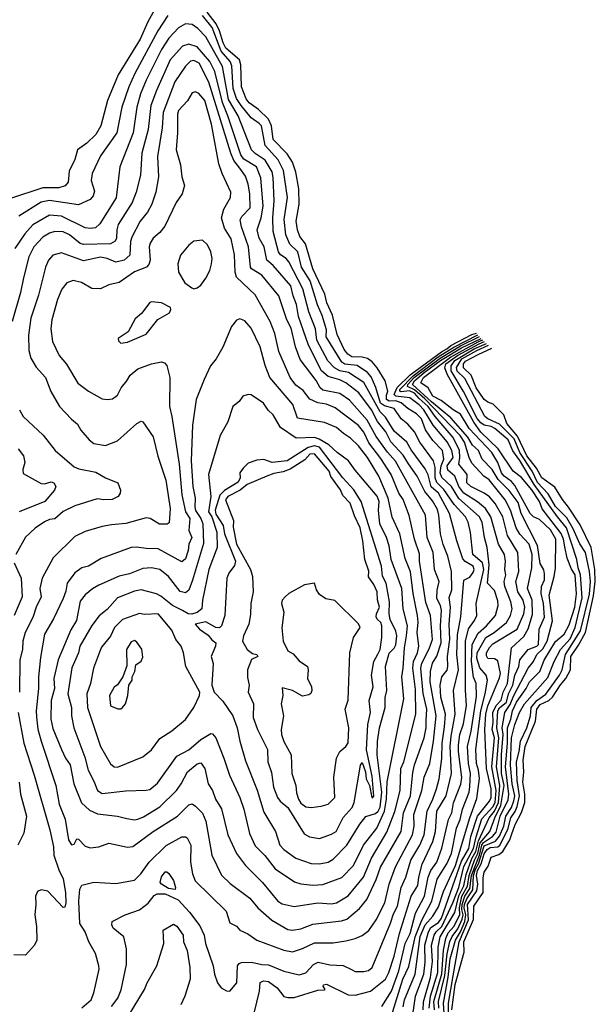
# Model space of a CAD drawing. Extents: x 1550320 to 1685906, y 509093 to 640511.
# Tile 474 of 532: x 1671619 to 1675009, y 605478 to 611270. Entities that reach past the tile are written whole.
import ezdxf

# ---------------------------------------------------------------- set-up
doc = ezdxf.new("R2010")
doc.units = 0

msp = doc.modelspace()

# ---------------------------------------------------------------- linework, layer by layer
at = {"layer": '0CON20XD'}
for points in [[(1672444.9, 611385.1), (1672372.9, 611257.1), (1672329.4, 611155), (1672198.3, 610945), (1672135.7, 610795), (1672097.5, 610645), (1672067.8, 610595), (1672015.2, 610544.8), (1671959.6, 610505), (1671945, 610448.1), (1671910.6, 610379.4), (1671905.3, 610315), (1671886.4, 610293.6), (1671849, 610281), (1671755, 610281.7), (1671565, 610217.8)], [(1672491.9, 611295), (1672431.9, 611205), (1672296.9, 610953.1), (1672261.1, 610875), (1672221.2, 610755), (1672190.5, 610605), (1672095, 610469.4), (1672045.8, 610365.8)], [(1673751.8, 605465), (1673809.1, 605555), (1673851.5, 605675), (1673888.7, 605835), (1673918.8, 605895), (1673950.9, 606015), (1674003.8, 606115), (1674024.6, 606225), (1674040.5, 606265), (1674075.5, 606315), (1674104.1, 606395.9), (1674143.7, 606565), (1674163.3, 606605), (1674173.3, 606663.3), (1674216.1, 606773.9), (1674222.4, 606812.4), (1674202.6, 606965), (1674202.7, 607005), (1674210.6, 607065), (1674232.6, 607127.4), (1674250.8, 607235), (1674244.1, 607325.9), (1674243.9, 607615), (1674262.3, 607687.7), (1674297.4, 607735), (1674311.6, 607765), (1674307.5, 607835), (1674351.7, 608035), (1674343.7, 608075), (1674287.9, 608125), (1674273.8, 608253.9), (1674259.6, 608315), (1674243.8, 608345), (1674178.4, 608418.4), (1674116.8, 608506.8), (1674075, 608547.7), (1674065.7, 608575), (1674066.2, 608636.2), (1674055.9, 608675.9), (1673975.6, 608785), (1673944.8, 608845), (1673905, 608890.3), (1673865, 608922.2), (1673825, 608983.8), (1673767.9, 608997.8), (1673743.8, 609015), (1673717.3, 609107.3), (1673688.8, 609168.8), (1673667.9, 609195), (1673605.6, 609235.6), (1673533.4, 609243.4), (1673515.6, 609255), (1673424.5, 609405), (1673426, 609445), (1673400.8, 609529.2), (1673372.5, 609592.5), (1673329, 609735), (1673279.4, 609815), (1673256.5, 609905), (1673209.6, 609949.6), (1673186.3, 610005), (1673177.2, 610095), (1673197, 610225), (1673173.1, 610383.1), (1673141.2, 610445), (1673065, 610529.6), (1673043, 610645), (1673030.3, 610660.3), (1672982.4, 610692.4), (1672922.5, 610765), (1672896.4, 610806.4), (1672875.5, 610865), (1672868.8, 610998.8), (1672857.8, 611025), (1672805.3, 611085), (1672751.9, 611225), (1672695.2, 611295)], [(1673807.6, 605405), (1673876.3, 605625), (1673909.9, 605700.1), (1673948.6, 605875), (1673987.3, 605972.7), (1674045.2, 606085), (1674078.5, 606215), (1674135, 606305.3), (1674162.2, 606365), (1674191.1, 606515), (1674213.5, 606565), (1674226.6, 606625), (1674266, 606725), (1674269, 606759), (1674273.8, 606835), (1674261.3, 606895), (1674256.8, 606995), (1674278.5, 607085), (1674308.4, 607288.4), (1674307.5, 607365), (1674292.4, 607402.4), (1674279.6, 607495), (1674284.1, 607595), (1674318.5, 607661.5), (1674367.1, 607705), (1674420.8, 607765), (1674437, 607825), (1674435, 607852), (1674415, 607912), (1674373, 607955), (1674384.3, 608064.3), (1674372.1, 608165), (1674355.5, 608225), (1674341.6, 608315), (1674325, 608348.6), (1674205, 608453.5), (1674161, 608525), (1674105, 608576.8), (1674095.3, 608605), (1674101.4, 608645), (1674117, 608685), (1674109.3, 608735), (1674051.7, 608795), (1674008, 608858), (1673985, 608921.5), (1673955, 608952.2), (1673905, 608982.2), (1673865, 609015.4), (1673835, 609027.7), (1673795, 609025.5), (1673778.4, 609035), (1673778.3, 609061.7), (1673786.7, 609085), (1673770.4, 609145), (1673725, 609223), (1673695, 609257.6), (1673667, 609277), (1673635.1, 609285.1), (1673575, 609287.3), (1673552.1, 609302.1), (1673530.9, 609330.9), (1673488.7, 609418.7), (1673461.6, 609531.6), (1673427.9, 609605), (1673415.9, 609655), (1673345.6, 609805), (1673302.3, 609952.3), (1673269.4, 609995), (1673255, 610034.3), (1673248.2, 610085), (1673264.5, 610185.5), (1673263.8, 610275), (1673245, 610373.8), (1673225, 610431.4), (1673195, 610480.4), (1673112.4, 610565), (1673101.5, 610645), (1673084.3, 610685), (1673025, 610743), (1672971.1, 610781.1), (1672953.8, 610803.8), (1672924.6, 610875), (1672922.1, 611005), (1672914.6, 611035), (1672833.8, 611103.8), (1672816.5, 611135), (1672795.7, 611205.7), (1672776.6, 611246.6), (1672723.8, 611315)], [(1673000.3, 605425), (1673031.4, 605555), (1673035, 605605.8), (1673055, 605616.1), (1673085, 605612.7), (1673135, 605573.9), (1673174.8, 605524.8), (1673197.4, 605517.4), (1673235, 605518.2), (1673375, 605560.2), (1673415, 605562.5), (1673418.8, 605565), (1673406, 605585), (1673408, 605592), (1673425, 605597.3), (1673554, 605534), (1673595, 605531.9), (1673685.4, 605554.6), (1673773.4, 605625), (1673793, 605665), (1673825, 605761.5), (1673854.9, 605895.1), (1673924.4, 606115), (1673963.7, 606176.3), (1673968.8, 606225), (1673988.5, 606301.5), (1674051.9, 606435), (1674067.9, 606495), (1674074.6, 606615), (1674129.8, 606705), (1674162, 606835), (1674154.4, 606995), (1674159.4, 607055), (1674183.4, 607185), (1674172.8, 607325), (1674203.1, 607445), (1674192.4, 607535), (1674197.9, 607652.1), (1674216.9, 607756.9), (1674235, 607973.3), (1674269.1, 607990.9), (1674288.8, 608018.8), (1674295.5, 608035), (1674289.2, 608055), (1674242.5, 608082.5), (1674228.8, 608098.8), (1674193.8, 608203.8), (1674151, 608365), (1674085, 608484.5), (1674042, 608522), (1674025, 608593.1), (1674007.8, 608627.8), (1673925, 608740.7), (1673899.5, 608785), (1673825, 608850), (1673772.4, 608932.4), (1673742.8, 608962.8), (1673645.3, 609135.3), (1673554.6, 609194.6), (1673505, 609205.1), (1673472.6, 609222.6), (1673434, 609264), (1673403.2, 609323.2), (1673369.6, 609385), (1673361.6, 609451.6), (1673322.4, 609552.4), (1673286.2, 609686.2), (1673205, 609845.3), (1673188.4, 609865), (1673155, 609886.9), (1673142.9, 609905), (1673112.3, 610025), (1673110.5, 610105), (1673118.3, 610205), (1673112.3, 610342.3), (1673105.4, 610375.4), (1673065, 610443.8), (1673005, 610483.6), (1672985, 610505.5), (1672904.8, 610705), (1672848.2, 610801.8), (1672814.2, 610994.2), (1672715, 611169.4), (1672669.1, 611219.1), (1672635, 611241.2), (1672595, 611245.3), (1672555, 611222.5), (1672497.8, 611162.2), (1672455.2, 611095), (1672364.8, 610915), (1672331.5, 610835), (1672309, 610755), (1672286.9, 610605), (1672208.7, 610405), (1672187.4, 610222.6), (1672090.3, 610069.7), (1672065, 610046.1), (1672035, 610041.6), (1672005, 610045.9), (1671865, 610115.2), (1671795, 610119.8), (1671695.9, 610064.1), (1671648.8, 610011.2), (1671590.6, 609925)], [(1672159.6, 605465), (1672196.9, 605513.1), (1672217.8, 605562.2), (1672248.1, 605711.9), (1672248.9, 605805), (1672233.1, 605875), (1672170, 605925), (1672161.2, 605945), (1672164.4, 605965), (1672240, 606005), (1672325.3, 606034.7), (1672375, 606073.3), (1672411.4, 606118.6), (1672428.8, 606128.8), (1672475, 606128.3), (1672551.8, 606091.8), (1672619.8, 606019.8), (1672680.4, 605940.4), (1672704.7, 605885), (1672714.2, 605835), (1672759.2, 605705), (1672766.7, 605655), (1672785, 605603.8), (1672805, 605574.2), (1672837, 605557), (1672856, 605555), (1672897.5, 605605), (1672902.5, 605705), (1672911.5, 605718.5), (1672925, 605723.5), (1672985, 605726.7), (1673045, 605711.3), (1673085, 605711.1), (1673175, 605673.7), (1673265, 605651.9), (1673305, 605664), (1673348.6, 605711.4), (1673376.2, 605726.2), (1673445, 605710.8), (1673525, 605706.7), (1673572.8, 605682.8), (1673595, 605670.5), (1673645, 605670.9), (1673672.4, 605677.6), (1673694.7, 605695.3), (1673801.9, 605955), (1673819.5, 606010.5), (1673843.8, 606055), (1673866, 606165), (1673893.3, 606225), (1673922.6, 606325), (1673975, 606413.3), (1674000.3, 606475), (1674018.3, 606615), (1674052.8, 606685), (1674074, 606745), (1674089, 606805), (1674105.4, 606924.6), (1674107.6, 607015), (1674119.8, 607109.8), (1674125.7, 607185), (1674099.3, 607285), (1674095.2, 607354.8), (1674106, 607405), (1674136, 607444), (1674140.4, 607465), (1674137.8, 607525), (1674152.2, 607625), (1674148.8, 607715), (1674156.4, 607815), (1674148.1, 607871.9), (1674164, 607916), (1674162.2, 608025), (1674141.2, 608115), (1674113.2, 608183.2), (1674097.8, 608245), (1674088, 608355), (1674079.4, 608389.4), (1674050.7, 608440.7), (1674005.5, 608495.5), (1673959.2, 608585), (1673907.8, 608657.8), (1673877.7, 608707.7), (1673805, 608786.3), (1673775, 608845.7), (1673726.1, 608906.1), (1673691.7, 608975), (1673616.5, 609075), (1673539.7, 609135), (1673505, 609151.6), (1673435, 609170.5), (1673397, 609205), (1673320.2, 609355), (1673261.4, 609525), (1673250, 609595), (1673228.7, 609645), (1673216.7, 609705), (1673111.4, 609825), (1673075.3, 609855), (1673058.6, 609935), (1673029.7, 609985), (1673016.7, 610035), (1673040.5, 610105), (1673052.5, 610172.5), (1673039.2, 610339.2), (1673014, 610404), (1672939.6, 610449.6), (1672921, 610475), (1672845.4, 610705), (1672813, 610783), (1672769.3, 610965), (1672739.8, 611025), (1672665, 611111.4), (1672615, 611125.7), (1672577.8, 611115), (1672505.6, 611035), (1672425.8, 610854.2), (1672392.4, 610765), (1672375.2, 610624.8), (1672339.2, 610485), (1672330.8, 610355), (1672305.8, 610255), (1672282.6, 610195), (1672199.7, 610065), (1672191.4, 610035), (1672189.2, 609985), (1672181.9, 609968.1), (1672155, 609951.6), (1671995, 609947), (1671974.6, 609954.6), (1671912.1, 610005), (1671875, 610021.6), (1671825.3, 610024.7), (1671795, 610015.3), (1671755, 609990.4), (1671702.8, 609935), (1671674.1, 609875), (1671641.9, 609751.9)], [(1671985, 605456.9), (1672040, 605505), (1672056.4, 605545), (1672086.7, 605685), (1672084.5, 605704.5), (1672065, 605776.2), (1672025.5, 605845.5), (1672004.2, 605905), (1671973.2, 605953.2), (1671967.3, 606085), (1671973.8, 606156.2), (1671985, 606179.4), (1672055, 606196.5), (1672185, 606188.9), (1672295, 606208.8), (1672332.2, 606245), (1672382.5, 606315), (1672481.4, 606411.4), (1672575, 606463.1), (1672595, 606463.6), (1672605, 606456.7), (1672626.8, 606415), (1672625.4, 606315), (1672636.9, 606245), (1672653.1, 606205), (1672835.8, 606025.8), (1672856.9, 605956.9), (1672895, 605937.5), (1672915, 605913.3), (1672961.9, 605891.9), (1673015, 605855.4), (1673175, 605796.7), (1673225, 605787.3), (1673285, 605805.3), (1673355, 605839.7), (1673465, 605840), (1673539.5, 605850.5), (1673595, 605866), (1673635, 605883.1), (1673675, 605911.2), (1673717.6, 605975), (1673769.6, 606075), (1673794.8, 606185.2), (1673832.4, 606287.6), (1673931.9, 606475), (1673941.5, 606525), (1673939.3, 606595), (1673988, 606735), (1674001, 606815), (1674033.7, 606895), (1674055.4, 607025), (1674071.4, 607175), (1674036, 607375), (1674037.5, 607435), (1674050.6, 607485), (1674075, 607525.3), (1674101.2, 607605), (1674098, 607705), (1674102.9, 607795), (1674096.8, 607825), (1674075.7, 607865), (1674078.4, 607915), (1674089.2, 607965), (1674062, 608035), (1674054.4, 608135), (1674019.3, 608225), (1674008.8, 608355), (1673833.1, 608673.1), (1673785, 608725.7), (1673718.4, 608818.4), (1673665, 608914.3), (1673561.5, 609031.5), (1673505, 609071.5), (1673405, 609091.6), (1673387.7, 609105), (1673365, 609147.8), (1673271, 609271), (1673242.6, 609345), (1673218.8, 609455), (1673193, 609505), (1673145, 609646.7), (1673045, 609767.7), (1672985, 609804), (1672978.2, 609815), (1672967, 609935), (1672925, 610051.9), (1672917, 610093), (1672926.7, 610113.3), (1672976.8, 610163.2), (1672973.9, 610245), (1672965, 610302), (1672949.2, 610349.2), (1672915, 610396.8), (1672881.1, 610441.1), (1672862.2, 610485), (1672732.3, 610902.3), (1672675.2, 611015), (1672645, 611030.4), (1672625, 611027), (1672595, 610996.2), (1672532.6, 610905), (1672463.8, 610725), (1672458.5, 610635), (1672430.7, 610465), (1672437.6, 610345), (1672420.3, 610255), (1672396.6, 610185), (1672372.1, 610137.9), (1672329.4, 610085), (1672278.7, 609991.3), (1672271.6, 609965), (1672267.2, 609885), (1672235.2, 609854.8), (1672185, 609843.6), (1672135, 609865.7), (1672095, 609872.9), (1671995, 609851.8), (1671865, 609899.7), (1671815, 609884.6), (1671788.2, 609855), (1671771.2, 609815), (1671729.6, 609650.4), (1671684, 609514), (1671670.6, 609415), (1671673.5, 609325), (1671685, 609280), (1671716.4, 609226.4), (1671770.4, 609165), (1671803, 609083), (1671854.1, 608994.1), (1671925, 608919.4), (1671960.7, 608890.7), (1671980, 608855), (1672028.5, 608798.5), (1672055, 608777.5), (1672125, 608764.5), (1672195, 608793.3), (1672308.8, 608895), (1672335, 608908.8), (1672345, 608903.8), (1672405, 608816.2), (1672432.7, 608702.7), (1672480.6, 608560.6), (1672505.8, 608395), (1672499.5, 608310.5), (1672487.3, 608302.7), (1672443.3, 608303.3), (1672386.7, 608335), (1672365, 608339.4), (1672245, 608306.1), (1672160.6, 608299.4), (1672105, 608289.5), (1672005, 608258.8), (1671945, 608229.1), (1671817.1, 608105), (1671751.4, 607985), (1671737.5, 607925), (1671745.3, 607875), (1671715.8, 607815), (1671697.4, 607752.6), (1671651.8, 607665), (1671637.6, 607615), (1671635.2, 607564.8), (1671620.6, 607505), (1671618.6, 607315)], [(1673225, 605914.1), (1673275, 605922.4), (1673345, 605948.6), (1673515, 605968.2), (1673545, 605979.2), (1673619.3, 606040.7), (1673662.8, 606095), (1673718.5, 606211.5), (1673743.4, 606285), (1673866, 606495), (1673880.1, 606605), (1673921.1, 606705), (1673935, 606840.8), (1673945, 606886.7), (1674000.4, 607045), (1674012.1, 607105), (1674013.3, 607146.7), (1674017.3, 607215), (1673995.8, 607305.8), (1673981.6, 607455), (1673987.8, 607485), (1674031.1, 607568.9), (1674049.5, 607625), (1674038.2, 607765), (1674011.1, 607841.1), (1673974.2, 608084.2), (1673972.9, 608127.1), (1673943.9, 608215), (1673912.9, 608352.9), (1673877.9, 608447.9), (1673851.8, 608485), (1673806.9, 608595), (1673745, 608689.8), (1673675, 608781.3), (1673645, 608843.2), (1673615, 608883.1), (1673476.5, 608986.5), (1673425, 609008.1), (1673375, 609016.2), (1673328.7, 609038.7), (1673288.2, 609088.2), (1673245, 609120.5), (1673212.5, 609165), (1673145, 609318), (1673122.6, 609425), (1673094.6, 609495), (1673005, 609652.2), (1672895, 609755.6), (1672887.3, 609785), (1672885, 609886.7), (1672865, 609980.6), (1672824.8, 610044.8), (1672808.4, 610105), (1672821.6, 610155), (1672860.4, 610225), (1672862.7, 610255), (1672812.5, 610365), (1672792.8, 610422.8), (1672749.2, 610655), (1672710, 610795), (1672675, 610837.1), (1672655, 610846.5), (1672635, 610840.6), (1672606.8, 610793.2), (1672555, 610735.4), (1672548.6, 610715), (1672549.2, 610605), (1672540.3, 610505), (1672566.9, 610416.9), (1672574.6, 610345), (1672588.9, 610295), (1672575.6, 610245), (1672541.5, 610195), (1672474.5, 610055), (1672445, 610018.8), (1672405, 609985.6), (1672386.7, 609955), (1672382.1, 609935), (1672388.2, 609855), (1672380, 609830), (1672365.7, 609815), (1672295, 609787.2), (1672205, 609724.5), (1672145, 609710.8), (1672095, 609688), (1672045, 609688.6), (1671984.1, 609724.1), (1671935, 609736.7), (1671897.4, 609722.6), (1671867.7, 609685), (1671842.3, 609625), (1671807.7, 609505), (1671802.2, 609452.2), (1671813.4, 609376.6), (1671852.1, 609295), (1671894.7, 609244.7), (1671962.1, 609132.1), (1672025, 609085.8), (1672105, 609040.6), (1672135, 609035.6), (1672165, 609039.5), (1672195, 609060.6), (1672215.9, 609105), (1672250, 609145), (1672270.1, 609179.9), (1672315, 609215.5), (1672395, 609246.7), (1672455, 609257.5), (1672471.7, 609251.7), (1672485, 609236.7), (1672503.6, 609165), (1672500.9, 608995), (1672515.8, 608935), (1672558, 608655), (1672574.5, 608474.5), (1672595.2, 608375.2), (1672620.5, 608335), (1672614.7, 608265.2), (1672633.3, 608225), (1672615.8, 608185), (1672612, 608148), (1672595, 608098.1), (1672575, 608080.5), (1672435, 608157.1), (1672365, 608158.8), (1672307.9, 608167.9), (1672275, 608165.3), (1672098.9, 608101.1), (1672025, 608054.6), (1671984.4, 608045), (1671944.7, 608015.3), (1671899.2, 607955), (1671890.9, 607909.1), (1671874.7, 607865), (1671818.2, 607745), (1671765.4, 607655), (1671741.9, 607518.1), (1671730.4, 607405), (1671729.4, 607335), (1671715.6, 607205), (1671718.1, 607168.1), (1671727.1, 607097.1), (1671745.2, 607025.2), (1671832.8, 606765), (1671851.2, 606655), (1671886.6, 606566.6), (1671907, 606445), (1671925, 606416.2), (1671940.8, 606419.2), (1671955, 606451.2), (1671965, 606450), (1672005, 606408.9), (1672035, 606398.1), (1672085, 606404.4), (1672145, 606426.5), (1672255, 606402.7), (1672285, 606405.4), (1672405, 606494.7), (1672548.2, 606585), (1672615, 606651.5), (1672635, 606656.9), (1672655, 606643.1), (1672695, 606601.9), (1672715.7, 606555.7), (1672750.7, 606355), (1672808, 606238), (1672859.1, 606189.1), (1672975, 606103.1), (1673022.5, 606045), (1673103.8, 605973.8), (1673198.5, 605918.5), (1673225, 605914.1)], [(1672045.8, 610365.8), (1672039.6, 610325), (1672059.1, 610260.9), (1672051.4, 610235), (1672035, 610212.5), (1671965, 610180.8), (1671795, 610206.9), (1671745, 610197.5), (1671614.8, 610115.2)], [(1672645, 609688), (1672665, 609692), (1672685, 609708.6), (1672715, 609750), (1672738.8, 609795), (1672749.5, 609835), (1672751.9, 609865), (1672745.6, 609905), (1672725, 609946), (1672695, 609974), (1672645, 609967.5), (1672615, 609944.2), (1672565.6, 609885), (1672550.4, 609835), (1672553.8, 609785), (1672592.5, 609722.5), (1672632.1, 609692.1), (1672645, 609688)], [(1671641.9, 609751.9), (1671623.8, 609665), (1671575.2, 609494.8)], [(1672215, 609367.5), (1672255, 609372.5), (1672365, 609419.4), (1672432.8, 609507.2), (1672501.9, 609545), (1672510, 609565), (1672507.5, 609577.5), (1672455, 609604.5), (1672395, 609611.2), (1672385, 609606.7), (1672337.4, 609542.6), (1672299.7, 609510.3), (1672257.5, 609435), (1672200, 609395), (1672201.7, 609381.7), (1672215, 609367.5)], [(1673235, 606054.3), (1673374.8, 606075.2), (1673455, 606069.3), (1673485, 606074.7), (1673553.6, 606116.4), (1673643.9, 606226.1), (1673691.4, 606338.6), (1673780.3, 606489.7), (1673827.4, 606612.6), (1673859.6, 606735), (1673864.4, 606865), (1673880.4, 606905), (1673952.9, 607185), (1673950.2, 607329.8), (1673934.9, 607454.9), (1673939.1, 607495), (1673961.3, 607545), (1673968.8, 607585), (1673960.7, 607665), (1673965.5, 607725.5), (1673962.6, 607765), (1673935.5, 607895), (1673921.2, 608021.2), (1673889.9, 608099.9), (1673858, 608245), (1673813.2, 608343.2), (1673789.4, 608455), (1673734, 608584), (1673667.6, 608695), (1673615, 608763.2), (1673568, 608808), (1673526.4, 608835), (1673485, 608872), (1673415, 608900.9), (1673255, 608926), (1673227.2, 609007.2), (1673092.9, 609165), (1673065, 609235.8), (1673035.9, 609345), (1672982.7, 609455), (1672945, 609499.4), (1672915, 609510), (1672895, 609502.5), (1672865.6, 609465), (1672815, 609344), (1672777.1, 609275), (1672742.9, 609235), (1672705.5, 609154.5), (1672658.8, 609035), (1672637.5, 608885), (1672630, 608675), (1672639.4, 608525), (1672652.4, 608455), (1672649.9, 608405), (1672655, 608383.8), (1672686.4, 608336.4), (1672697.5, 608305), (1672702.1, 608187.9), (1672637.7, 607972.3), (1672614.8, 607915.2), (1672595, 607898.9), (1672565, 607906.5), (1672495.2, 607995.2), (1672444.3, 608035), (1672395, 608046.1), (1672345, 608041.8), (1672265, 608010.9), (1672205, 607996.9), (1672085, 607943.9), (1672048.7, 607921.3), (1672005, 607886.9), (1671975, 607849.3), (1671954.1, 607735.9), (1671919.5, 607680.5), (1671846, 607505), (1671821, 607395), (1671824, 607335), (1671804.3, 607265), (1671803.2, 607155), (1671815, 607101.4), (1671865, 606977.5), (1671888.1, 606925), (1671916.8, 606886.8), (1671937.8, 606775), (1671982.8, 606662.8), (1672030.1, 606620.1), (1672077.7, 606597.7), (1672195, 606585.4), (1672250.3, 606570.3), (1672295, 606563.8), (1672315, 606567.5), (1672349.2, 606580.8), (1672445, 606640.3), (1672542.4, 606735), (1672570.5, 606775), (1672606.7, 606845), (1672665, 606892.2), (1672685, 606898.5), (1672708.7, 606865), (1672730, 606775), (1672753.8, 606735), (1672773.1, 606685), (1672808.1, 606628.1), (1672844.7, 606475), (1672896.9, 606365), (1672949.6, 606295), (1673049.1, 606195), (1673138.5, 606085), (1673165, 606069.3), (1673235, 606054.3)], [(1673877.9, 605462.1), (1673885.8, 605505), (1673948.5, 605655), (1673977.1, 605877.1), (1674006.5, 605945), (1674052.7, 605997.3), (1674085, 606050.8), (1674115, 606142.3), (1674185, 606295.2), (1674269.2, 606575), (1674310.5, 606689.5), (1674326, 606806), (1674321.6, 606855), (1674309.5, 606895), (1674306, 606976), (1674334.9, 607205), (1674360.9, 607305), (1674374.1, 607384.1), (1674365.3, 607415), (1674328, 607458), (1674310.7, 607515), (1674312.4, 607545), (1674364.8, 607635), (1674412.2, 607665), (1674485.1, 607724.9), (1674509.3, 607765), (1674519.4, 607805), (1674511.6, 607845), (1674475.7, 607935.7), (1674473, 607965), (1674481.5, 608005), (1674475.2, 608035), (1674480.4, 608085), (1674474.8, 608125), (1674439.4, 608185), (1674394.2, 608345), (1674362.8, 608395), (1674315, 608433.4), (1674235, 608485.2), (1674206.1, 608525), (1674181.5, 608585), (1674141, 608621), (1674137, 608645), (1674171.6, 608695), (1674164.2, 608735), (1674136.3, 608786.3), (1674054.6, 608885), (1673999.5, 608975), (1673971.9, 609005), (1673916.4, 609046.4), (1673835.1, 609055.1), (1673824.1, 609065), (1673842.6, 609107.4), (1673919.4, 609180.6), (1674102.7, 609317.3), (1674135, 609333.4), (1674157.1, 609352.9), (1674281.1, 609418.9), (1674308.7, 609425.9)], [(1673926.9, 605363.1), (1673950.9, 605525), (1673998.8, 605655), (1674006.7, 605725), (1674005.1, 605825.1), (1674025.7, 605905), (1674040, 605930), (1674085, 605959.5), (1674102.8, 605985), (1674220.3, 606319.7), (1674263.7, 606395), (1674275.4, 606465), (1674314.4, 606585), (1674386.6, 606673.4), (1674396.2, 606695), (1674394.9, 606745), (1674368.2, 606865), (1674357.9, 607095), (1674364.9, 607185.1), (1674375, 607233.2), (1674445, 607399.5), (1674449.8, 607425), (1674435, 607497.8), (1674415, 607510.8), (1674375, 607512.7), (1674367.1, 607527.1), (1674368.7, 607545), (1674385, 607577.9), (1674405, 607599), (1674548.1, 607685), (1674587.8, 607775), (1674593.3, 607815), (1674583.7, 607855), (1674552.5, 607905), (1674541.5, 607965), (1674558, 608025), (1674553, 608135), (1674492.1, 608235), (1674464.8, 608345), (1674418.5, 608425), (1674385, 608463), (1674355, 608484.8), (1674276.2, 608525), (1674251.9, 608545), (1674254.8, 608595), (1674204.6, 608654.6), (1674210.8, 608695), (1674208.6, 608735), (1674172.4, 608812.4), (1674065.4, 608935.4), (1674025, 608993.9), (1673971.5, 609041.5), (1673945, 609073.5), (1673915, 609086.1), (1673865, 609080.2), (1673857.8, 609085), (1673858.2, 609095), (1673935.3, 609174.7), (1674083.3, 609286.7), (1674175.5, 609344.5), (1674317.5, 609416.4)], [(1673994.5, 605444.5), (1673996.6, 605493.4), (1674038.8, 605635), (1674049.6, 605730.4), (1674044, 605825), (1674059.2, 605885), (1674071, 605905), (1674106, 605935), (1674169.7, 606075), (1674205.1, 606165), (1674235, 606288.1), (1674292.2, 606395), (1674306.6, 606463.4), (1674340.9, 606569.1), (1674405, 606640.5), (1674418.2, 606665), (1674425.2, 606735.2), (1674399.5, 606875), (1674415.6, 607045), (1674400.8, 607095), (1674407.5, 607135), (1674406.3, 607195), (1674425.3, 607235.3), (1674455, 607266.7), (1674466.1, 607315), (1674492.5, 607365), (1674514.5, 607575), (1674587.8, 607642.2), (1674612.4, 607687.6), (1674638.6, 607771.4), (1674637.9, 607855), (1674609.1, 607925), (1674635.9, 608045), (1674636.7, 608125), (1674620.2, 608185), (1674565, 608244.1), (1674541.9, 608281.9), (1674508.8, 608385), (1674477.2, 608445), (1674382.8, 608562.8), (1674352.7, 608585), (1674281.8, 608661.8), (1674265.1, 608695.1), (1674238.6, 608785), (1674213.7, 608825), (1674005, 609039.8), (1673945, 609092.9), (1673903.3, 609113.2), (1673904.3, 609125), (1673942.7, 609165), (1674095, 609279.5), (1674215, 609351.6), (1674327.1, 609406)], [(1674030.4, 605455), (1674038.3, 605525), (1674082.1, 605665), (1674084.2, 605815), (1674096.1, 605875), (1674181.8, 606018.2), (1674204.8, 606115.2), (1674234.3, 606175), (1674247.5, 606242.5), (1674280.8, 606335), (1674305, 606376), (1674321, 606439), (1674384.5, 606575), (1674415, 606613.3), (1674439.3, 606665), (1674446.2, 606765), (1674427, 606875), (1674441.2, 607045), (1674429.6, 607105), (1674435.7, 607205), (1674445, 607221.1), (1674485, 607255.9), (1674497.7, 607305), (1674524, 607355), (1674534.7, 607415), (1674559.3, 607465), (1674565, 607505.4), (1674613, 607565), (1674665, 607584.7), (1674674.9, 607595), (1674678.3, 607685), (1674710.2, 607755), (1674703.4, 607835), (1674689.6, 607895), (1674691.5, 607935), (1674709.2, 607975), (1674709.6, 608009.6), (1674705, 608033.3), (1674685, 608071.2), (1674668, 608178), (1674572.6, 608365), (1674555, 608430.2), (1674501.5, 608501.5), (1674436.4, 608565), (1674400.8, 608625), (1674343, 608685), (1674320, 608735), (1674285, 608767.4), (1674257.5, 608815), (1674158.7, 608928.7), (1674045, 609021.9), (1673933.1, 609125), (1673943.2, 609145), (1674001.2, 609195), (1674097, 609265), (1674220.6, 609339.4), (1674337.5, 609394.8)], [(1674060.9, 605445), (1674058.8, 605495), (1674105, 605657.4), (1674114.4, 605795.6), (1674128.7, 605865), (1674142.2, 605897.8), (1674175, 605935.7), (1674211.4, 606005), (1674208.1, 606045), (1674222.9, 606115), (1674256.2, 606173.8), (1674265.2, 606235), (1674296.6, 606325), (1674317.5, 606365), (1674331.7, 606428.3), (1674388, 606495), (1674416.2, 606575), (1674453.1, 606646.9), (1674471.9, 606765), (1674456.8, 606835), (1674456.2, 606945), (1674467.1, 607065), (1674461.1, 607105), (1674475.1, 607195), (1674507.8, 607242.2), (1674528.7, 607295), (1674612.6, 607455), (1674645.7, 607494.3), (1674664.8, 607535), (1674700.5, 607569.5), (1674726.1, 607615), (1674756.4, 607733.6), (1674736.1, 607885), (1674767.3, 607995), (1674774.6, 608044.6), (1674776.5, 608213.5), (1674745, 608270), (1674680.5, 608330.5), (1674645, 608345.7), (1674625, 608364.6), (1674535, 608530.5), (1674515, 608553.6), (1674471.6, 608585), (1674456.4, 608605), (1674434.5, 608664.5), (1674400, 608725), (1674265.2, 608865.2), (1674215, 608950.4), (1674172.5, 608975), (1674101, 609031), (1674052.5, 609055), (1674024, 609104), (1673981.6, 609135), (1673996.9, 609165), (1674155.7, 609285.7), (1674318.4, 609375), (1674345.7, 609386.3)], [(1674086.6, 605455), (1674085.4, 605495), (1674122.7, 605647.3), (1674136.1, 605773.9), (1674152.7, 605847.3), (1674165, 605877.6), (1674198.7, 605921.3), (1674225, 605979.3), (1674231.1, 606005), (1674223.5, 606035), (1674225.5, 606065), (1674240.9, 606115), (1674270.5, 606159.5), (1674279.3, 606235), (1674327, 606355), (1674340.7, 606415), (1674351, 606429), (1674404.3, 606465), (1674425, 606491.1), (1674449.2, 606585), (1674495, 606681.1), (1674498.9, 606715), (1674479.7, 606875), (1674492.3, 607015), (1674492, 607105), (1674511.9, 607155), (1674521.6, 607205), (1674544.2, 607255.8), (1674601, 607335), (1674620.7, 607375), (1674682.2, 607435), (1674708, 607502), (1674775, 607611.8), (1674825.9, 607655), (1674855, 607710.9), (1674888.7, 607815), (1674898.1, 607891.9), (1674889.5, 608005), (1674867.6, 608037.6), (1674842.1, 608102.1), (1674830.1, 608170.1), (1674821.9, 608215), (1674808.1, 608248.1), (1674695, 608393.3), (1674679.9, 608435), (1674635.1, 608505.1), (1674575, 608576.9), (1674524.1, 608615), (1674435.9, 608745.9), (1674335, 608844.1), (1674292.6, 608902.6), (1674136.8, 609185), (1674122.7, 609222.7), (1674129.5, 609245), (1674196.8, 609295), (1674325, 609363.8), (1674356, 609376.9)], [(1674118, 605425), (1674114, 605485), (1674142.8, 605637.2), (1674154.8, 605744.8), (1674185.6, 605855), (1674215.9, 605905), (1674240.5, 605965), (1674246.9, 606005), (1674236.8, 606045), (1674239, 606065), (1674251.7, 606098.3), (1674288.3, 606151.7), (1674292.3, 606235), (1674303.4, 606273.4), (1674320.3, 606305), (1674355, 606409.8), (1674421.6, 606438.4), (1674445, 606466.9), (1674470.1, 606525), (1674482.8, 606585), (1674514.9, 606635.1), (1674529.5, 606675), (1674534.7, 606705), (1674519.9, 606775), (1674509.7, 606885), (1674514.7, 607045.3), (1674535, 607124.6), (1674562.6, 607195), (1674591.2, 607245), (1674728.5, 607401.5), (1674766.5, 607495), (1674804.6, 607565), (1674861.6, 607628.4), (1674890.7, 607695), (1674930.5, 607869.5), (1674921.2, 608005), (1674907.5, 608045), (1674900.1, 608095), (1674839.7, 608280.3), (1674785.7, 608345), (1674648.1, 608535), (1674565, 608677.8), (1674523.2, 608733.2), (1674495, 608798.7), (1674417.8, 608865), (1674395, 608876.5), (1674355, 608884.8), (1674335, 608898.9), (1674313.3, 608925), (1674233.5, 609083.5), (1674159.3, 609205), (1674160.5, 609235), (1674181.3, 609265), (1674295, 609333.4), (1674368, 609365.8)], [(1674143.4, 605415), (1674144.2, 605485), (1674172, 605645), (1674207.1, 605845), (1674262.7, 605975), (1674255.7, 606065), (1674311.5, 606145), (1674316.8, 606185), (1674308.7, 606235), (1674314.4, 606265), (1674337.6, 606305), (1674355, 606363.9), (1674371.7, 606388.3), (1674389.6, 606400.4), (1674435, 606403.9), (1674445.9, 606414.1), (1674493.7, 606506.3), (1674511.9, 606575), (1674537.5, 606612.5), (1674547.9, 606642.1), (1674562.9, 606705), (1674548.8, 606795), (1674544.7, 606905.3), (1674560.9, 606965), (1674568.8, 607025), (1674606.4, 607105), (1674626.2, 607175), (1674631.9, 607225), (1674665, 607265.8), (1674717.3, 607302.7), (1674798.7, 607415), (1674813, 607445), (1674834.1, 607535), (1674922.5, 607675), (1674975, 607890.8), (1674980.7, 607965), (1674975, 608024.4), (1674951.4, 608135), (1674917.4, 608187.4), (1674879.3, 608275), (1674840.6, 608340.6), (1674775, 608407), (1674730.6, 608480.6), (1674668.6, 608548.6), (1674637.5, 608615), (1674564.8, 608725), (1674530.5, 608805), (1674445, 608890.9), (1674375, 608922), (1674359, 608935), (1674240, 609160), (1674195, 609202), (1674191.8, 609225), (1674223, 609275), (1674311, 609325), (1674379.7, 609355.1)], [(1674163.8, 605445), (1674183.2, 605595), (1674236.6, 605785), (1674234.7, 605845), (1674292.2, 605977.8), (1674292.7, 606055), (1674349.1, 606135), (1674348.1, 606221.9), (1674353.8, 606255), (1674378.5, 606291.5), (1674395, 606343.1), (1674440.1, 606359.9), (1674463.4, 606376.6), (1674505, 606444.6), (1674515.7, 606475.7), (1674537.7, 606535), (1674574.5, 606605.5), (1674593.2, 606665), (1674593.6, 606715), (1674582.3, 606785), (1674588.4, 606845), (1674584.7, 606915), (1674594.9, 606995), (1674655.6, 607144.4), (1674665, 607213.5), (1674685, 607240.8), (1674735, 607266.1), (1674756.4, 607285), (1674803.3, 607356.7), (1674835.7, 607394.3), (1674861.7, 607445), (1674864.1, 607525), (1674909.6, 607590.3), (1674950.9, 607665), (1674998.1, 607881.9), (1675008.8, 607965), (1675005.3, 608035), (1674983.8, 608165), (1674919.1, 608299.1), (1674851.8, 608401.8), (1674815, 608446.9), (1674770.9, 608520.9), (1674694.5, 608575), (1674661.8, 608631.8), (1674605, 608705.2), (1674550.6, 608820.6), (1674486.9, 608895), (1674470.7, 608945), (1674407.7, 609007.7), (1674375, 609019.8), (1674355, 609035.2), (1674307, 609105), (1674278.2, 609178.2), (1674232.8, 609222.8), (1674232, 609245), (1674245, 609262.2), (1674318.5, 609301.5), (1674398.8, 609337.6)], [(1673345, 606178.8), (1673405, 606182.8), (1673515.5, 606224.5), (1673585, 606294), (1673644.3, 606415), (1673721.7, 606515), (1673767, 606615), (1673779.4, 606685), (1673783.6, 606786.4), (1673880.4, 607275), (1673868.9, 607405), (1673877.8, 607455), (1673885.2, 607575), (1673897.7, 607645), (1673902.7, 607705), (1673878, 607805), (1673869.3, 607925), (1673806.9, 608095), (1673795.2, 608175), (1673779.5, 608225), (1673740.7, 608305), (1673731.5, 608385), (1673735.1, 608435), (1673725, 608467.5), (1673595, 608620), (1673556.4, 608675), (1673488, 608725), (1673439.6, 608769.6), (1673382.7, 608802.7), (1673355, 608811.9), (1673248.2, 608808.2), (1673155, 608871.5), (1673111.1, 608945), (1673082.3, 608972.3), (1673054.3, 609015), (1672982.7, 609062.7), (1672965, 609066.2), (1672933.3, 609055), (1672912, 609025), (1672874.2, 608995), (1672844.3, 608905), (1672798.9, 608825), (1672730.8, 608595), (1672745.8, 608465.8), (1672731.3, 608375), (1672749.8, 608345), (1672779.7, 608255), (1672782.8, 608165), (1672733.5, 608035), (1672696.7, 607855), (1672692.2, 607805), (1672665, 607783.4), (1672633.2, 607773.2), (1672610.5, 607775), (1672577.7, 607795), (1672519.1, 607825), (1672449.7, 607879.7), (1672425, 607892.4), (1672335, 607915.8), (1672295, 607908.8), (1672195, 607868.4), (1672135, 607799.6), (1672086.8, 607763.2), (1672045, 607707.3), (1671973.8, 607585), (1671964.7, 607545), (1671926.5, 607456.5), (1671903.4, 607305), (1671923.6, 607225), (1671924.5, 607175), (1671937.8, 607105), (1672002.3, 606932.3), (1672021.8, 606855), (1672055, 606790.8), (1672076.7, 606736.7), (1672105, 606718.9), (1672245, 606733.1), (1672365, 606736.8), (1672385, 606742.5), (1672430.9, 606779.1), (1672545, 606938.2), (1672615, 606974.7), (1672685, 607036.5), (1672745, 607071.1), (1672755, 607070), (1672774.7, 607044.7), (1672822.3, 606925), (1672854, 606825), (1672914.7, 606695), (1672938.4, 606625), (1672972.7, 606482.7), (1673005, 606410.5), (1673063.4, 606353.4), (1673123.1, 606275), (1673237.6, 606197.6), (1673275, 606186.6), (1673345, 606178.8)], [(1671617.5, 608975), (1671639.2, 608935), (1671756.6, 608826.6), (1671828.5, 608735), (1671940.1, 608640.1), (1671967.7, 608627.7), (1672067.6, 608607.6), (1672125, 608574.4), (1672196.4, 608546.4), (1672212.3, 608502.3), (1672210.8, 608485), (1672200, 608465), (1672163.1, 608446.9), (1672115, 608446), (1672075, 608451.1), (1671945, 608410), (1671875, 608377.3), (1671825.3, 608334.8), (1671795, 608330.9), (1671765, 608317.2), (1671711, 608279), (1671654.2, 608225.8), (1671597.1, 608125)], [(1671609.4, 608745), (1671641.5, 608705), (1671650.5, 608665), (1671637.5, 608625), (1671639.7, 608599.7), (1671745, 608541.2), (1671765, 608540), (1671805, 608551.2), (1671820.8, 608545), (1671832.5, 608525), (1671825, 608502), (1671768.2, 608435), (1671615.8, 608374.2)], [(1673385, 606304.7), (1673435, 606313.8), (1673465, 606331.5), (1673545, 606413.2), (1673622.8, 606537.2), (1673658, 606582), (1673715, 606600.6), (1673731.1, 606615), (1673742.3, 606637.7), (1673752, 606725), (1673724.4, 606945.6), (1673726.3, 607023.7), (1673737.2, 607105), (1673772.2, 607225), (1673772.3, 607282.3), (1673780.3, 607325), (1673773.8, 607465), (1673795.7, 607544.3), (1673825, 607573.4), (1673835, 607592.9), (1673839.3, 607645), (1673835, 607672.9), (1673801.2, 607741.2), (1673794, 607775), (1673796.1, 607845), (1673776.5, 607955), (1673755, 607997.1), (1673750, 608055), (1673630.2, 608435), (1673587, 608505), (1673521.6, 608575), (1673385, 608754.9), (1673355, 608763.7), (1673317, 608753), (1673194.5, 608675), (1673105.4, 608664.6), (1673057.5, 608682.5), (1673015, 608678.6), (1672965, 608662), (1672935, 608631.4), (1672915.6, 608605), (1672916.9, 608575), (1672905, 608549.2), (1672825, 608500.7), (1672797.6, 608472.4), (1672771.2, 608385), (1672775, 608362), (1672818.3, 608295), (1672826.2, 608245), (1672889.1, 608085), (1672885, 608059.4), (1672850.4, 608015), (1672839.2, 607985), (1672827.3, 607765), (1672806.9, 607705), (1672795, 607692.3), (1672775, 607695.4), (1672715, 607728.8), (1672653.3, 607715), (1672678.5, 607685), (1672729.4, 607649.4), (1672751.3, 607621.3), (1672773.5, 607605), (1672772.1, 607585), (1672746.1, 607525), (1672757.6, 607482.4), (1672750, 607355), (1672763.8, 607315), (1672815, 607260.8), (1672873.6, 607175), (1672900.4, 607105), (1672916.1, 607025), (1672949.7, 606909.7), (1673018, 606738), (1673057.4, 606607.4), (1673125.3, 606495.2), (1673152, 606415), (1673175, 606388.7), (1673245, 606338.2), (1673336.5, 606306.5), (1673385, 606304.7)], [(1673385, 606452.7), (1673455, 606478.2), (1673482.3, 606495), (1673525, 606577.3), (1673576.9, 606635), (1673588.4, 606665), (1673626, 606885), (1673635, 606901.2), (1673655.4, 606845.4), (1673659.6, 606805), (1673679.1, 606765), (1673693.3, 606695), (1673697.3, 606692.7), (1673705, 606702.5), (1673695, 606820), (1673661.5, 606975), (1673670.2, 607125), (1673685.2, 607195.2), (1673676.9, 607265), (1673701.4, 607345), (1673691.7, 607415), (1673703.9, 607495), (1673727.2, 607537.2), (1673742, 607565), (1673750.8, 607635), (1673750.9, 607705), (1673745, 607724.6), (1673723.6, 607743.6), (1673718.1, 607758.1), (1673719.4, 607775), (1673738.9, 607815), (1673726.7, 607856.7), (1673724.6, 607905), (1673705, 607948.6), (1673673.5, 607993.5), (1673675, 608026.7), (1673652.5, 608095), (1673640.8, 608205), (1673625, 608281.2), (1673591.3, 608351.3), (1673565, 608426.7), (1673521.9, 608471.9), (1673507.4, 608505), (1673452.1, 608582.1), (1673440.8, 608615), (1673355, 608717.3), (1673326.9, 608715), (1673298.3, 608681.7), (1673212.9, 608627.1), (1673170.4, 608609.6), (1673115, 608599.7), (1673074.6, 608585), (1672958.6, 608535), (1672917.6, 608502.4), (1672845, 608465.8), (1672832, 608445), (1672877.8, 608325), (1672876.5, 608285), (1672896.9, 608185), (1672977.5, 608035), (1672990, 607995), (1672993.8, 607905), (1672980, 607835), (1672978, 607772), (1672968.9, 607715), (1672937.8, 607645), (1672931.1, 607615), (1672959.7, 607565), (1672991, 607541), (1673015.4, 607535), (1673021.8, 607525), (1672983.4, 607506.6), (1672960, 607445), (1672961.2, 607401.2), (1672970.9, 607355), (1672965.5, 607315), (1672996.8, 607245), (1672994.5, 607164.5), (1673020, 607095), (1673077.8, 606977.8), (1673081.1, 606905), (1673101.3, 606841.3), (1673114.7, 606755), (1673137.1, 606695), (1673153.4, 606673.4), (1673199.1, 606635), (1673295, 606481.5), (1673325, 606464.1), (1673385, 606452.7)], [(1671586.4, 608075), (1671627.2, 607985), (1671633.2, 607875), (1671585.9, 607765)], [(1673335, 606635.5), (1673395, 606643.3), (1673435.4, 606654.6), (1673474.3, 606695), (1673470, 606815), (1673484.6, 606925.4), (1673504.6, 606965.4), (1673540, 606995), (1673553.8, 607016.2), (1673557.1, 607105), (1673535.2, 607215), (1673552.6, 607267.4), (1673562.5, 607545), (1673585.4, 607635), (1673624.7, 607695), (1673615, 607716.8), (1673475, 607853.3), (1673422.4, 607862.4), (1673385, 607889.5), (1673366.2, 607916.2), (1673355, 607956.1), (1673295.8, 607945), (1673205, 607894.4), (1673182, 607875), (1673165.3, 607855), (1673161.2, 607835), (1673174.6, 607785), (1673163.4, 607693.4), (1673170, 607615), (1673198.1, 607558.1), (1673230.6, 607540.6), (1673265, 607497.6), (1673314.4, 607465), (1673318.6, 607445), (1673313.8, 607395), (1673336.8, 607345), (1673338.9, 607325), (1673333.3, 607306.7), (1673322.3, 607297.7), (1673285, 607290.8), (1673225, 607323.4), (1673165, 607340), (1673168.5, 607295), (1673159.6, 607245), (1673173.3, 607175), (1673159.1, 607095), (1673160.2, 607065), (1673175, 607024.4), (1673217.3, 606945), (1673222.2, 606835), (1673246, 606765), (1673248.5, 606721.5), (1673260.9, 606685), (1673275, 606662.1), (1673305, 606639.5), (1673335, 606635.5)], [(1672195, 606872.9), (1672345, 606932.9), (1672395.8, 606974.2), (1672445, 607041.1), (1672515, 607086.2), (1672595, 607153.5), (1672645.4, 607225), (1672678.1, 607295), (1672680.6, 607315), (1672597.9, 607465), (1672583.6, 607545), (1672570, 607585), (1672539.5, 607625), (1672515, 607678.9), (1672435, 607774.6), (1672355, 607771), (1672325, 607776.9), (1672225, 607741.2), (1672178.1, 607695), (1672155, 607644.5), (1672101.8, 607578.2), (1672088.8, 607548.8), (1672054.6, 607455), (1672036.4, 607365), (1672015, 607303.8), (1672019.1, 607225), (1672094.2, 606994.2), (1672155, 606891.9), (1672175, 606874.4), (1672195, 606872.9)], [(1672196.4, 607216.4), (1672215, 607216.7), (1672225, 607223.3), (1672242.5, 607245), (1672256.2, 607295), (1672262.5, 607355), (1672282.5, 607385), (1672282.5, 607405), (1672296.7, 607435), (1672302.5, 607475), (1672333.9, 607496.1), (1672345, 607520), (1672337.7, 607567.7), (1672308.8, 607608.8), (1672295, 607618.8), (1672275, 607610), (1672248, 607565), (1672250.7, 607469.3), (1672226.7, 607405), (1672195, 607357.5), (1672175, 607343.3), (1672147.5, 607295), (1672155, 607233.3), (1672196.4, 607216.4)], [(1671610.3, 607195), (1671643.8, 607015), (1671705.2, 606825.2), (1671797.5, 606505), (1671818.2, 606405), (1671820, 606355), (1671849.5, 606269.5), (1671875, 606216.7), (1671888.5, 606135), (1671890.3, 606075), (1671885, 606050), (1671875, 606048), (1671785, 606143.8), (1671745, 606152), (1671725, 606142), (1671711.8, 606115), (1671714.6, 606065), (1671708.2, 606005), (1671719.1, 605935), (1671720, 605855), (1671706.2, 605825), (1671653.8, 605766.2), (1671585, 605769.2)], [(1671616.3, 606785), (1671623.4, 606713.4), (1671660.4, 606585), (1671643.9, 606485), (1671607.7, 606415)], [(1672535, 606152.5), (1672495, 606160.2), (1672454.6, 606184.6), (1672447.4, 606195), (1672455, 606228.1), (1672475, 606257.1), (1672485, 606257.5), (1672497.1, 606247.1), (1672525, 606205.6), (1672537.3, 606165), (1672535, 606152.5)], [(1672199.8, 605310.2), (1672355, 605564.5), (1672369.7, 605605), (1672426.6, 605703.4), (1672436.5, 605735), (1672468.2, 605835), (1672464, 605915), (1672525, 605948.6), (1672545, 605937.5), (1672582.5, 605885), (1672584, 605845), (1672604.7, 605795), (1672620.8, 605695), (1672622.7, 605625), (1672592.3, 605525), (1672568.5, 605475)]]:
    msp.add_lwpolyline(points, dxfattribs=at)

doc.saveas('drawing.dxf')
